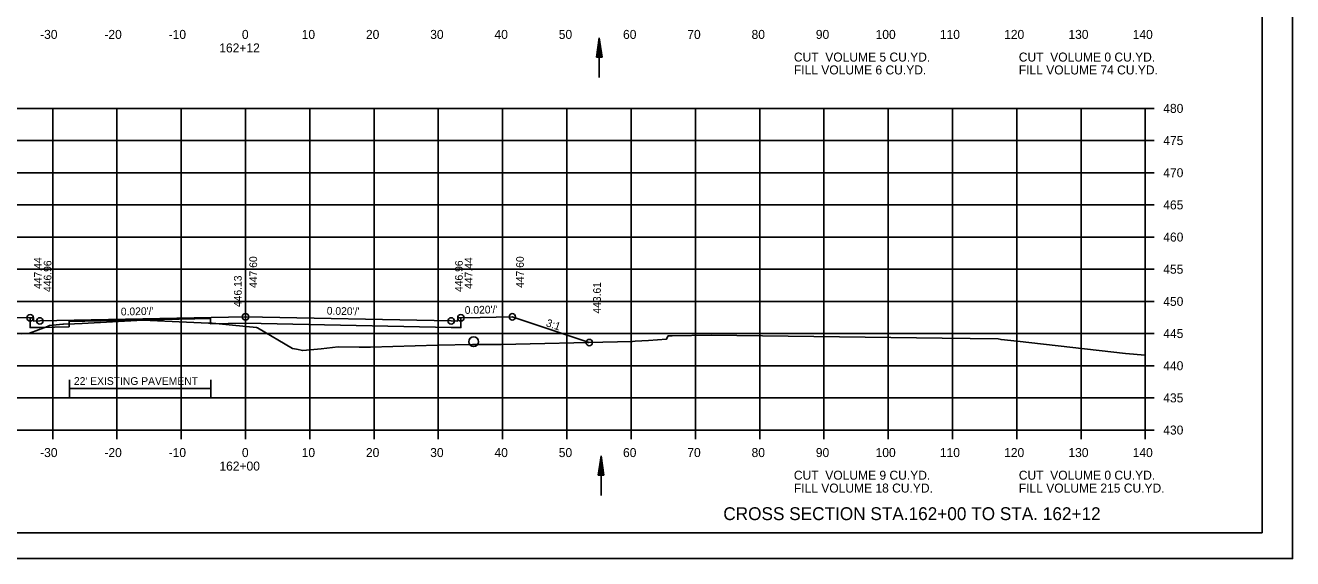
# Model space of a CAD drawing. Extents: x 1538688 to 1540766, y 656250 to 671912.
# Drawn here: x 1538823.9 to 1539021.1, y 667431.5 to 667514.4 of the extents above; entities that cross this region are included whole.
import ezdxf

# ---------------------------------------------------------------- set-up
doc = ezdxf.new("R2010")
doc.units = 0
for name, color, linetype in [('15', 7, 'Continuous'), ('18', 7, 'Continuous'), ('20', 7, 'Continuous'), ('22', 7, 'Continuous'), ('26', 7, 'Continuous'), ('39', 7, 'Continuous'), ('41', 7, 'Continuous'), ('42', 7, 'Continuous'), ('7', 7, 'Continuous'), ('Borings', 7, 'Continuous'), ('Horizontal Alignment', 7, 'Continuous'), ('RipRap', 7, 'Continuous'), ('Wall Heights', 7, 'Continuous')]:
    doc.layers.add(name, color=color, linetype=linetype)

msp = doc.modelspace()

# ---------------------------------------------------------------- linework, layer by layer
at = {"layer": '15'}
for p, q in [((1538912.78, 667509.44), (1538913.23, 667512.44)), ((1538912.86, 667509.44), (1538913.23, 667511.94)), ((1538912.93, 667509.44), (1538913.23, 667511.42)), ((1538913.68, 667509.44), (1538913.23, 667512.44)), ((1538913.61, 667509.44), (1538913.23, 667511.94)), ((1538913.53, 667509.44), (1538913.23, 667511.42)), ((1538913.68, 667509.44), (1538912.78, 667509.44)), ((1538913.01, 667509.44), (1538913.23, 667510.92)), ((1538913.09, 667509.44), (1538913.23, 667510.41)), ((1538913.16, 667509.44), (1538913.23, 667509.91)), ((1538913.46, 667509.44), (1538913.23, 667510.92)), ((1538913.38, 667509.44), (1538913.23, 667510.41)), ((1538913.3, 667509.44), (1538913.23, 667509.91)), ((1538913.05, 667444.47), (1538913.5, 667447.47)), ((1538913.12, 667444.47), (1538913.5, 667446.97)), ((1538913.2, 667444.47), (1538913.5, 667446.45)), ((1538913.95, 667444.47), (1538913.5, 667447.47)), ((1538913.87, 667444.47), (1538913.5, 667446.97)), ((1538913.8, 667444.47), (1538913.5, 667446.45)), ((1538913.95, 667444.47), (1538913.05, 667444.47)), ((1538913.28, 667444.47), (1538913.5, 667445.95)), ((1538913.35, 667444.47), (1538913.5, 667445.44)), ((1538913.43, 667444.47), (1538913.5, 667444.94)), ((1538913.72, 667444.47), (1538913.5, 667445.95)), ((1538913.65, 667444.47), (1538913.5, 667445.44)), ((1538913.57, 667444.47), (1538913.5, 667444.94))]:
    msp.add_line(p, q, dxfattribs=at)
at = {"layer": '18'}
msp.add_lwpolyline([(1538823.32, 667466.43), (1538824.59, 667466.51), (1538827.36, 667467.57), (1538827.7, 667467.7), (1538829.75, 667467.9), (1538829.81, 667467.91), (1538829.86, 667467.91), (1538831.57, 667467.97), (1538832.74, 667468.03), (1538842.19, 667468.54), (1538852.4, 667468.08), (1538852.96, 667468.05), (1538852.97, 667468.05), (1538853.57, 667468), (1538856.13, 667467.77), (1538859.9, 667467.42), (1538860.02, 667467.35), (1538865.51, 667464.12), (1538866.12, 667464.01), (1538867.09, 667463.82), (1538869.95, 667464.11), (1538872.62, 667464.38), (1538875.88, 667464.37), (1538877.65, 667464.37), (1538888.05, 667464.65), (1538893.49, 667464.76), (1538895.22, 667464.76), (1538897.97, 667464.74), (1538916.08, 667465.17), (1538918.39, 667465.23), (1538918.8, 667465.26), (1538920.88, 667465.4), (1538923.7, 667465.6), (1538923.89, 667466.05), (1538923.91, 667466.09), (1538924.57, 667466.11), (1538930.61, 667466.22), (1538966.57, 667465.73), (1538975.29, 667465.63), (1538975.75, 667465.53), (1538978.22, 667465.29), (1538995.08, 667463.38), (1538998.18, 667463.08)], dxfattribs=at)
at = {"layer": '20'}
msp.add_lwpolyline([(1538797.06, 667474.25), (1538814.65, 667468.39), (1538816.67, 667469.06), (1538821.67, 667468.96), (1538824.67, 667468.9), (1538825.17, 667468.9), (1538825.18, 667468.4), (1538826.18, 667468.42), (1538858.18, 667469.06), (1538890.18, 667468.42), (1538891.18, 667468.4), (1538891.19, 667468.9), (1538891.69, 667468.9), (1538894.69, 667468.96), (1538899.69, 667469.06), (1538911.67, 667465.06)], dxfattribs=at)
at = {"layer": '22'}
for p, q in [((1538718.18, 667501.46), (1538998.18, 667501.46)), ((1538718.18, 667501.46), (1538998.18, 667501.46)), ((1538828.18, 667451.46), (1538828.18, 667501.46)), ((1538828.18, 667451.46), (1538828.18, 667501.46)), ((1538838.18, 667451.46), (1538838.18, 667501.46)), ((1538838.18, 667451.46), (1538838.18, 667501.46)), ((1538848.18, 667451.46), (1538848.18, 667501.46)), ((1538848.18, 667451.46), (1538848.18, 667501.46)), ((1538858.18, 667451.46), (1538858.18, 667501.46)), ((1538858.18, 667451.46), (1538858.18, 667501.46)), ((1538868.18, 667451.46), (1538868.18, 667501.46)), ((1538868.18, 667451.46), (1538868.18, 667501.46)), ((1538878.18, 667451.46), (1538878.18, 667501.46)), ((1538878.18, 667451.46), (1538878.18, 667501.46)), ((1538888.18, 667451.46), (1538888.18, 667501.46)), ((1538888.18, 667451.46), (1538888.18, 667501.46)), ((1538898.18, 667451.46), (1538898.18, 667501.46)), ((1538898.18, 667451.46), (1538898.18, 667501.46)), ((1538908.18, 667451.46), (1538908.18, 667501.46)), ((1538908.18, 667451.46), (1538908.18, 667501.46)), ((1538918.18, 667451.46), (1538918.18, 667501.46)), ((1538918.18, 667451.46), (1538918.18, 667501.46)), ((1538928.18, 667451.46), (1538928.18, 667501.46)), ((1538928.18, 667451.46), (1538928.18, 667501.46)), ((1538938.18, 667451.46), (1538938.18, 667501.46)), ((1538938.18, 667451.46), (1538938.18, 667501.46)), ((1538948.18, 667451.46), (1538948.18, 667501.46)), ((1538948.18, 667451.46), (1538948.18, 667501.46)), ((1538958.18, 667451.46), (1538958.18, 667501.46)), ((1538958.18, 667451.46), (1538958.18, 667501.46)), ((1538968.18, 667451.46), (1538968.18, 667501.46)), ((1538968.18, 667451.46), (1538968.18, 667501.46)), ((1538978.18, 667451.46), (1538978.18, 667501.46)), ((1538978.18, 667451.46), (1538978.18, 667501.46)), ((1538988.18, 667451.46), (1538988.18, 667501.46)), ((1538988.18, 667451.46), (1538988.18, 667501.46)), ((1538998.18, 667451.46), (1538998.18, 667501.46)), ((1538998.18, 667451.46), (1538998.18, 667501.46)), ((1538718.18, 667496.46), (1538998.18, 667496.46)), ((1538718.18, 667496.46), (1538998.18, 667496.46)), ((1538718.18, 667491.46), (1538998.18, 667491.46)), ((1538718.18, 667491.46), (1538998.18, 667491.46)), ((1538718.18, 667486.46), (1538998.18, 667486.46)), ((1538718.18, 667486.46), (1538998.18, 667486.46)), ((1538718.18, 667481.46), (1538998.18, 667481.46)), ((1538718.18, 667481.46), (1538998.18, 667481.46)), ((1538718.18, 667476.46), (1538998.18, 667476.46)), ((1538718.18, 667476.46), (1538998.18, 667476.46)), ((1538718.18, 667471.46), (1538998.18, 667471.46)), ((1538718.18, 667471.46), (1538998.18, 667471.46)), ((1538718.18, 667466.46), (1538998.18, 667466.46)), ((1538718.18, 667466.46), (1538998.18, 667466.46)), ((1538718.18, 667461.46), (1538998.18, 667461.46)), ((1538718.18, 667461.46), (1538998.18, 667461.46)), ((1538718.18, 667456.46), (1538998.18, 667456.46)), ((1538718.18, 667456.46), (1538998.18, 667456.46)), ((1538718.18, 667451.46), (1538998.18, 667451.46)), ((1538718.18, 667451.46), (1538998.18, 667451.46))]:
    msp.add_line(p, q, dxfattribs=at)
at = {"layer": '26'}
msp.add_line((1538687.78, 667431.48), (1539021.11, 667431.48), dxfattribs=at)
msp.add_lwpolyline([(1538687.77, 667644.81), (1539021.11, 667644.81), (1539021.11, 667431.47), (1538687.77, 667431.47)], close=True, dxfattribs=at)
for centre in [(1538824.67, 667468.9), (1538826.18, 667468.42), (1538858.18, 667469.06), (1538890.18, 667468.42), (1538891.69, 667468.9), (1538899.69, 667469.06), (1538911.67, 667465.06)]:
    msp.add_circle(centre, 0.5, dxfattribs=at)
at = {"layer": '39'}
for p, q in [((1538913.23, 667506.25), (1538913.23, 667512.44)), ((1538913.5, 667441.28), (1538913.5, 667447.47))]:
    msp.add_line(p, q, dxfattribs=at)
msp.add_circle((1538893.68, 667465.19), 0.75, dxfattribs=at)
at = {"layer": '7'}
for p, q in [((1538830.78, 667459.29), (1538830.78, 667456.54)), ((1538852.78, 667457.91), (1538830.78, 667457.91)), ((1538852.78, 667459.29), (1538852.78, 667456.54))]:
    msp.add_line(p, q, dxfattribs=at)
at = {"layer": 'Borings'}
for p, q in [((1538998.18, 667451.46), (1538998.18, 667501.46)), ((1538999.58, 667501.46), (1538998.18, 667501.46)), ((1538999.58, 667496.46), (1538998.18, 667496.46)), ((1538999.58, 667491.46), (1538998.18, 667491.46)), ((1538999.58, 667486.46), (1538998.18, 667486.46)), ((1538999.58, 667481.46), (1538998.18, 667481.46)), ((1538999.58, 667476.46), (1538998.18, 667476.46)), ((1538999.58, 667471.46), (1538998.18, 667471.46)), ((1538999.58, 667466.46), (1538998.18, 667466.46)), ((1538999.58, 667461.46), (1538998.18, 667461.46)), ((1538999.58, 667456.46), (1538998.18, 667456.46)), ((1538718.18, 667451.46), (1538998.18, 667451.46)), ((1538828.18, 667450.06), (1538828.18, 667451.46)), ((1538838.18, 667450.06), (1538838.18, 667451.46)), ((1538848.18, 667450.06), (1538848.18, 667451.46)), ((1538858.18, 667450.06), (1538858.18, 667451.46)), ((1538868.18, 667450.06), (1538868.18, 667451.46)), ((1538878.18, 667450.06), (1538878.18, 667451.46)), ((1538888.18, 667450.06), (1538888.18, 667451.46)), ((1538898.18, 667450.06), (1538898.18, 667451.46)), ((1538908.18, 667450.06), (1538908.18, 667451.46)), ((1538918.18, 667450.06), (1538918.18, 667451.46)), ((1538928.18, 667450.06), (1538928.18, 667451.46)), ((1538938.18, 667450.06), (1538938.18, 667451.46)), ((1538948.18, 667450.06), (1538948.18, 667451.46)), ((1538958.18, 667450.06), (1538958.18, 667451.46)), ((1538968.18, 667450.06), (1538968.18, 667451.46)), ((1538978.18, 667450.06), (1538978.18, 667451.46)), ((1538988.18, 667450.06), (1538988.18, 667451.46)), ((1538998.18, 667450.06), (1538998.18, 667451.46)), ((1538999.58, 667451.46), (1538998.18, 667451.46))]:
    msp.add_line(p, q, dxfattribs=at)
at = {"layer": 'RipRap'}
for q in [(1539016.36, 667640.92), (1538700.18, 667435.46)]:
    msp.add_line((1539016.36, 667435.46), q, dxfattribs=at)
at = {"layer": 'Wall Heights'}
msp.add_lwpolyline([(1538891.69, 667468.9), (1538891.69, 667467.4), (1538890.18, 667467.42), (1538858.18, 667468.06), (1538852.74, 667467.95), (1538852.74, 667468.78), (1538830.74, 667468.34), (1538830.74, 667467.51), (1538826.18, 667467.42), (1538824.67, 667467.4), (1538824.67, 667468.9)], dxfattribs=at)

# ---------------------------------------------------------------- texts
at = {"layer": '15'}
msp.add_text('CROSS SECTION STA.162+00 TO STA. 162+12', height=2, dxfattribs=at).set_placement((1538932.52, 667437.46))
at = {"layer": '41'}
for s, p in [('447.44', (1538826.47, 667473.4)), ('446.96', (1538827.98, 667472.92)), ('447.60', (1538859.98, 667473.56)), ('446.96', (1538891.98, 667472.92)), ('447.44', (1538893.49, 667473.4)), ('447.60', (1538901.49, 667473.56)), ('446.13', (1538857.58, 667470.58)), ('443.61', (1538913.47, 667469.56))]:
    msp.add_text(s, height=1.2, rotation=90, dxfattribs=at).set_placement(p)
at = {"layer": '42'}
for s, rotation, p in [("0.020'/'", 1.1458, (1538838.79, 667469.27)), ("0.020'/'", 358.8542, (1538870.81, 667469.41)), ("0.020'/'", 1.1458, (1538892.3, 667469.51)), ('3:1', 341.5651, (1538904.84, 667467.63))]:
    msp.add_text(s, height=1.2, rotation=rotation, dxfattribs=at).set_placement(p)
at = {"layer": '7'}
msp.add_text("22' EXISTING PAVEMENT", height=1.2, dxfattribs=at).set_placement((1538831.48, 667458.48))
at = {"layer": 'Horizontal Alignment'}
for s, p in [('-30', (1538826.22, 667512.26)), ('-20', (1538836.22, 667512.26)), ('-10', (1538846.22, 667512.26)), ('0', (1538857.62, 667512.26)), ('10', (1538866.92, 667512.26)), ('20', (1538876.92, 667512.26)), ('30', (1538886.92, 667512.26)), ('40', (1538896.92, 667512.26)), ('50', (1538906.92, 667512.26)), ('60', (1538916.92, 667512.26)), ('70', (1538926.92, 667512.26)), ('80', (1538936.92, 667512.26)), ('90', (1538946.92, 667512.26)), ('100', (1538956.22, 667512.26)), ('110', (1538966.22, 667512.26)), ('120', (1538976.22, 667512.26)), ('130', (1538986.22, 667512.26)), ('140', (1538996.22, 667512.26)), ('162+12', (1538854.1, 667510.16)), ('CUT  VOLUME 5 CU.YD.', (1538943.5, 667508.74)), ('CUT  VOLUME 0 CU.YD.', (1538978.5, 667508.74)), ('FILL VOLUME 6 CU.YD.', (1538943.5, 667506.74)), ('FILL VOLUME 74 CU.YD.', (1538978.5, 667506.74)), ('480', (1539000.98, 667500.76)), ('475', (1539000.98, 667495.76)), ('470', (1539000.98, 667490.76)), ('465', (1539000.98, 667485.76)), ('460', (1539000.98, 667480.76)), ('455', (1539000.98, 667475.76)), ('450', (1539000.98, 667470.76)), ('445', (1539000.98, 667465.76)), ('440', (1539000.98, 667460.76)), ('435', (1539000.98, 667455.76)), ('430', (1539000.98, 667450.76)), ('-30', (1538826.22, 667447.26)), ('-20', (1538836.22, 667447.26)), ('-10', (1538846.22, 667447.26)), ('0', (1538857.62, 667447.26)), ('10', (1538866.92, 667447.26)), ('20', (1538876.92, 667447.26)), ('30', (1538886.92, 667447.26)), ('40', (1538896.92, 667447.26)), ('50', (1538906.92, 667447.26)), ('60', (1538916.92, 667447.26)), ('70', (1538926.92, 667447.26)), ('80', (1538936.92, 667447.26)), ('90', (1538946.92, 667447.26)), ('100', (1538956.22, 667447.26)), ('110', (1538966.22, 667447.26)), ('120', (1538976.22, 667447.26)), ('130', (1538986.22, 667447.26)), ('140', (1538996.22, 667447.26)), ('162+00', (1538854.12, 667445.16)), ('CUT  VOLUME 9 CU.YD.', (1538943.5, 667443.74)), ('CUT  VOLUME 0 CU.YD.', (1538978.5, 667443.74)), ('FILL VOLUME 18 CU.YD.', (1538943.5, 667441.74)), ('FILL VOLUME 215 CU.YD.', (1538978.5, 667441.74))]:
    msp.add_text(s, height=1.4, dxfattribs=at).set_placement(p)

doc.saveas('drawing.dxf')
